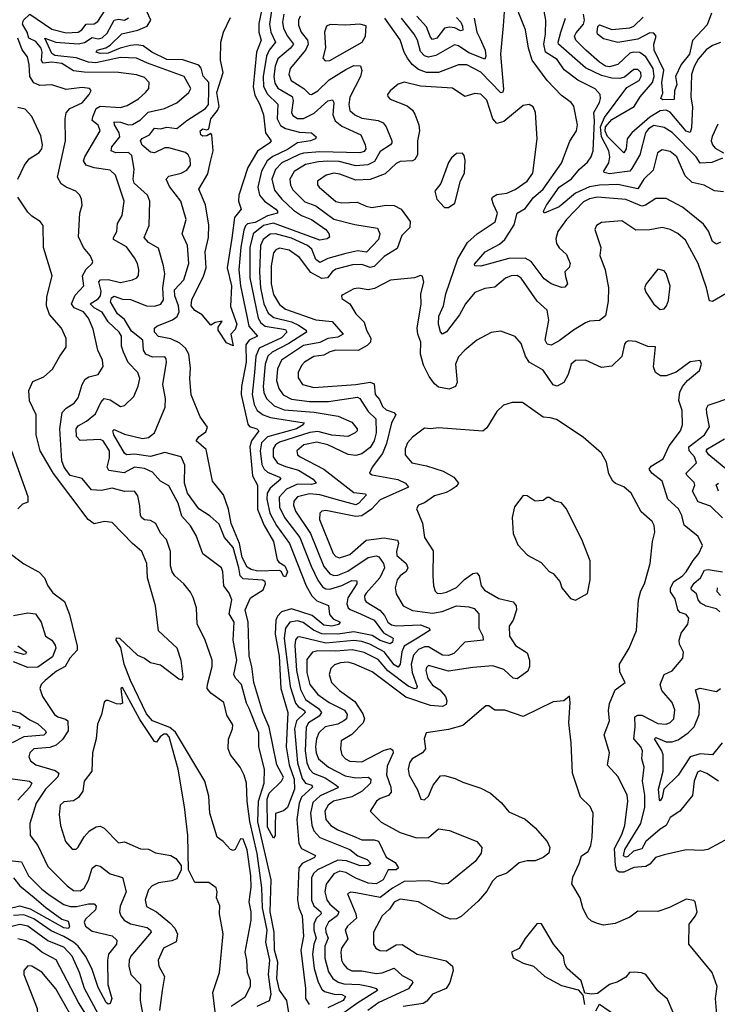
# Model space of a CAD drawing. Extents: x 1552033 to 1694788, y 811965 to 917215.
# Tile 522 of 632: x 1656295 to 1659760, y 890196 to 895087. Entities that reach past the tile are written whole.
import ezdxf

# ---------------------------------------------------------------- set-up
doc = ezdxf.new("R2010")
doc.units = 0

msp = doc.modelspace()

# ---------------------------------------------------------------- linework, layer by layer
at = {"layer": '0CON20XD'}
for points in [[(1656615.5, 894825.5), (1656562.3, 894832.3), (1656505, 894868.8), (1656455, 894875.4), (1656410.4, 894870.4), (1656403.5, 894885), (1656407.2, 894925), (1656402, 894945), (1656375, 894978.5), (1656341.2, 894995), (1656331.9, 895025), (1656309.1, 895065), (1656314.5, 895085), (1656345, 895113.4), (1656455, 895040), (1656525, 895020.8), (1656585, 895025.6), (1656603, 895037), (1656625, 895064), (1656665, 895066.6), (1656682.4, 895077.6), (1656752.8, 895187.2)], [(1657508.4, 895195), (1657482.7, 895067.3), (1657481.9, 895025), (1657493.8, 894985), (1657470.4, 894925), (1657453.9, 894753.9), (1657462.5, 894712.5), (1657488.4, 894665), (1657506, 894615), (1657515.8, 894525), (1657543.3, 894485), (1657536.9, 894475), (1657476.1, 894433.9), (1657428.2, 894351.8), (1657382.7, 894215), (1657381.2, 894185), (1657394.4, 894145), (1657361.9, 894105), (1657348.5, 894001.5), (1657325.2, 893855), (1657347.1, 893765), (1657342.7, 893662.7), (1657373.6, 893575), (1657365, 893548.5), (1657342.9, 893525), (1657355, 893467.5), (1657322.2, 893482.2), (1657280, 893545), (1657280.5, 893559.5), (1657300, 893590), (1657265, 893582.5), (1657245, 893570), (1657201.2, 893621.2), (1657165, 893642), (1657146, 893665), (1657149.2, 893695), (1657207.4, 893812.6), (1657221.8, 893855), (1657216.7, 893933.3), (1657232, 894005), (1657234.1, 894065.9), (1657217.7, 894167.7), (1657185.3, 894245), (1657228.7, 894321.3), (1657241.7, 894375), (1657255.2, 894435), (1657249.5, 894515), (1657245, 894521.4), (1657225, 894510), (1657205, 894508.9), (1657194.7, 894515), (1657191.1, 894535), (1657204.9, 894545.1), (1657225, 894540.3), (1657234.8, 894545.2), (1657244.6, 894595), (1657277.1, 894635), (1657285.7, 894655), (1657274, 894725), (1657304.8, 894825), (1657291.6, 894885), (1657294.3, 894975), (1657307, 895025), (1657342.2, 895097.8)], [(1659775, 893981.1), (1659755, 893972.5), (1659735, 893984.4), (1659716.1, 894036.1), (1659690.4, 894070.4), (1659586.7, 894155), (1659505, 894198.8), (1659455, 894198.8), (1659402.5, 894165), (1659385, 894160.5), (1659305, 894193), (1659165, 894204.8), (1659125, 894196.7), (1659095, 894182), (1659010.8, 894095), (1658967.1, 894035), (1658958.1, 893998.1), (1658961.2, 893975), (1658975, 893952.9), (1659011.3, 893921.3), (1659028.5, 893875), (1659023.9, 893856.1), (1659003.1, 893835), (1659005, 893812), (1659015.5, 893775), (1659002.2, 893757.8), (1658985, 893756.6), (1658934.6, 893775), (1658899, 893799), (1658835.1, 893885.1), (1658805, 893901.5), (1658725, 893901), (1658585, 893861.9), (1658554.6, 893864.6), (1658553, 893873), (1658606.5, 893933.5), (1658677.5, 893972.5), (1658704.8, 893995.2), (1658751.4, 894068.6), (1658765, 894125.6), (1658805, 894148.8), (1658846.8, 894203.2), (1658894.2, 894245.8), (1658985.2, 894374.8), (1659026.6, 894483.4), (1659060.9, 894535), (1659064.5, 894565), (1659047.5, 894657.5), (1659033.5, 894675), (1658985, 894709.6), (1658913.9, 894785), (1658840.8, 894885), (1658821.9, 894945), (1658806.7, 895036.7), (1658747.6, 895187.6)], [(1657545, 895131.9), (1657535.4, 895065), (1657541.9, 895025), (1657565.2, 894975), (1657533.9, 894936.1), (1657521.3, 894905), (1657504.9, 894805.1), (1657506.6, 894755), (1657525, 894716.6), (1657576.7, 894666.7), (1657574.5, 894595), (1657591, 894561), (1657615.8, 894545.8), (1657685, 894527.7), (1657745, 894524.4), (1657768, 894505), (1657763.8, 894495), (1657738.8, 894485), (1657675, 894475.2), (1657625, 894441.4), (1657552.5, 894407.6), (1657523.6, 894385), (1657495.1, 894334.9), (1657477.2, 894255), (1657485.8, 894215), (1657511.6, 894185), (1657567, 894145), (1657575.3, 894135), (1657574.6, 894125.4), (1657525, 894113.1), (1657465, 894079.2), (1657427, 894073), (1657416.6, 894063.4), (1657408.4, 894041.6), (1657392.9, 893957.1), (1657383.6, 893845), (1657391.5, 893765), (1657423.7, 893615), (1657433.2, 893565), (1657476.7, 893515), (1657435, 893494.8), (1657418.7, 893471.3), (1657420.2, 893385), (1657397.2, 893265), (1657395.7, 893225), (1657427.6, 893077.6), (1657436.8, 893066.8), (1657471.9, 893055), (1657483.2, 893045), (1657447, 892995), (1657438.5, 892965), (1657451.7, 892821.7), (1657476.6, 892775), (1657476.3, 892655), (1657507.6, 892577.6), (1657555.3, 892495), (1657573.4, 892403.4), (1657581.9, 892391.9), (1657611.1, 892375), (1657625.3, 892345), (1657615, 892319.4), (1657605, 892322.5), (1657595.6, 892345), (1657585, 892350.4), (1657477.4, 892347.4), (1657445.3, 892355.3), (1657425, 892368.2), (1657399.3, 892415), (1657385.9, 892485.9), (1657345.2, 892585), (1657331.6, 892655), (1657307.6, 892727.6), (1657253.1, 892795), (1657221.9, 892951.9), (1657172.2, 892995), (1657184.4, 893015), (1657220.2, 893039.8), (1657227.3, 893062.7), (1657190.5, 893115), (1657146.4, 893223.6), (1657140, 893305), (1657143.7, 893356.3), (1657135.3, 893425), (1657117.8, 893455), (1657090.5, 893480.5), (1657045, 893501.3), (1656985, 893513.9), (1656964.6, 893535), (1656964.4, 893555), (1656975.7, 893565), (1657054.1, 893595.9), (1657077.2, 893612.8), (1657086.9, 893635), (1657083.3, 893665), (1657064.7, 893715), (1657064.4, 893745), (1657109.8, 893795), (1657135.8, 893875), (1657128.9, 893965), (1657102.4, 894022.4), (1657122.3, 894095), (1657095, 894186.2), (1657038.4, 894258.4), (1657021.8, 894295), (1657035, 894310), (1657096.2, 894323.8), (1657125, 894338.9), (1657142.5, 894365), (1657141.5, 894395), (1657132.2, 894415), (1657117.8, 894427.8), (1657035, 894450.4), (1657015, 894450.2), (1656965, 894425.3), (1656945, 894429.2), (1656904, 894464), (1656895.6, 894485), (1656903.7, 894496.3), (1656939.5, 894515), (1656965, 894548.8), (1656995, 894544.2), (1657025, 894553), (1657075, 894546), (1657124.3, 894585.7), (1657218.2, 894645), (1657232.8, 894665), (1657234, 894735), (1657234.2, 894775), (1657205.8, 894805.8), (1657196.8, 894846.8), (1657185, 894861.7), (1657105, 894887.8), (1657025, 894889.8), (1656950.5, 894925), (1656907.7, 894957.7), (1656875, 894962.4), (1656845, 894958.7), (1656794.3, 894945.7), (1656735, 894920.8), (1656695, 894918.9), (1656675.5, 894925), (1656680, 894935), (1656723, 894947), (1656745, 894959.8), (1656802.8, 895017.2), (1656882.1, 895035), (1656928.7, 895055), (1656945.9, 895085), (1656918.6, 895145)], [(1659791.1, 894231.1), (1659745, 894237.3), (1659695, 894264.6), (1659635, 894278.8), (1659600.5, 894310.5), (1659558.4, 894405), (1659525, 894432.2), (1659485, 894440.8), (1659462.3, 894425), (1659440.6, 894339.4), (1659395.3, 894295), (1659365, 894247.4), (1659265, 894267.4), (1659174.7, 894265.3), (1659125, 894257.4), (1659055.2, 894225), (1658975, 894157), (1658900, 894125), (1658896.9, 894135), (1658910.8, 894165), (1658975, 894254.2), (1659035, 894297), (1659075.4, 894344.6), (1659115, 894379.2), (1659133.5, 894405), (1659143.2, 894435), (1659149.9, 894585), (1659145.6, 894625), (1659174.8, 894675), (1659180, 894695), (1659177.1, 894715), (1659152.6, 894742.6), (1659066.1, 894786.1), (1658998.3, 894838.3), (1658965, 894888.8), (1658906.9, 894925), (1658898.5, 894965), (1658907, 895015), (1658907.9, 895085), (1658894.7, 895155)], [(1657606.7, 895115), (1657600.3, 895075), (1657605, 895042.5), (1657625.6, 895005), (1657655.2, 894965), (1657640.7, 894945), (1657577, 894893), (1657563.5, 894856.5), (1657556.8, 894805), (1657562.3, 894772.3), (1657577, 894747), (1657648.7, 894705), (1657653, 894685), (1657644.8, 894625), (1657651, 894611), (1657675, 894595.7), (1657705, 894596), (1657757.5, 894622.5), (1657825, 894683.3), (1657848.1, 894688.1), (1657855.3, 894675), (1657850.8, 894615), (1657861, 894585), (1657895, 894557.1), (1657989.5, 894515), (1658010.8, 894465), (1658013.3, 894445), (1658005, 894431.6), (1657985, 894424.8), (1657785, 894430.6), (1657705, 894423.8), (1657683.3, 894416.7), (1657596.3, 894375), (1657565, 894342.1), (1657546.7, 894295), (1657560.1, 894240.1), (1657597.2, 894195), (1657655, 894140), (1657695, 894114.5), (1657745, 894093.6), (1657815.1, 894045.1), (1657829.6, 894025), (1657832.9, 894007.1), (1657821.5, 893998.5), (1657785, 893992.4), (1657555, 894076.9), (1657505, 894064.6), (1657455, 894022.5), (1657438.7, 893955), (1657437.7, 893805), (1657479, 893605), (1657491.8, 893581.8), (1657514, 893565), (1657615, 893547.7), (1657622.5, 893535), (1657595, 893506), (1657485, 893454.8), (1657467.4, 893415), (1657461, 893335), (1657449.3, 893225), (1657458.8, 893175), (1657475.1, 893145.1), (1657503.8, 893123.8), (1657540.9, 893110.9), (1657708.1, 893085), (1657702.7, 893075), (1657669.1, 893055), (1657525, 893014.6), (1657495.8, 892985), (1657489.2, 892945), (1657498.3, 892878.3), (1657508.8, 892855), (1657525, 892839.6), (1657584.5, 892815), (1657592.7, 892805), (1657539.3, 892760.7), (1657524.2, 892735), (1657522.2, 892705), (1657536.6, 892635), (1657569.8, 892575), (1657634.5, 892485), (1657718.5, 892275), (1657745.6, 892225.6), (1657770.3, 892199.7), (1657828, 892178), (1657833.2, 892133.2), (1657851.3, 892111.3), (1657886.9, 892095), (1657877.5, 892082.5), (1657845, 892074.6), (1657805, 892078.7), (1657747.1, 892127.1), (1657645, 892160.1), (1657594.9, 892145.1), (1657575.1, 892124.9), (1657566.3, 892103.7), (1657563.9, 892035), (1657584.1, 891925), (1657591.9, 891765), (1657626.6, 891645), (1657618.7, 891475), (1657633.8, 891385), (1657657.3, 891315), (1657659.6, 891265), (1657625, 891174.4), (1657605, 891157.5), (1657565, 891143.3), (1657563, 891083), (1657564, 891035), (1657555, 891021.4), (1657525, 891076.9), (1657523.3, 891215), (1657534.6, 891245), (1657595.3, 891305), (1657605.2, 891325), (1657571.4, 891385), (1657533.2, 891573.2), (1657503.1, 891645), (1657457.1, 891795), (1657448.5, 891875), (1657434.4, 891925.6), (1657430, 892095), (1657414.3, 892155), (1657441.6, 892215), (1657504.1, 892255), (1657515.6, 892285.6), (1657513.4, 892295), (1657502.6, 892302.6), (1657405, 892309), (1657390.6, 892325), (1657383.9, 892365), (1657354.9, 892465), (1657312.9, 892515), (1657285, 892581.1), (1657241.4, 892621.4), (1657185, 892658), (1657129.1, 892735), (1657112.7, 892785), (1657114.8, 892874.8), (1657096.4, 892915), (1657015, 892937.6), (1656945, 892916.9), (1656865, 892928.3), (1656825, 892925.3), (1656815, 892933.5), (1656762.1, 893025), (1656756.9, 893045), (1656765, 893050.9), (1656815, 893027.5), (1656905, 893007.3), (1656935, 893011.8), (1656964.5, 893035), (1657018, 893162), (1657019.7, 893205), (1657006, 893275), (1657024.6, 893385), (1657023, 893403), (1657015, 893412.2), (1656955, 893410.8), (1656921.5, 893425), (1656910, 893445), (1656905.8, 893495), (1656850.2, 893540.2), (1656815, 893597), (1656780, 893625), (1656745.5, 893685), (1656751.7, 893705), (1656765, 893713.7), (1656805, 893699.3), (1656845, 893696.3), (1656925, 893665.2), (1656965, 893663.1), (1656996.6, 893673.4), (1657010, 893695), (1657006.4, 893755), (1657015.4, 893825), (1657010, 893865), (1656985, 893952.2), (1656935, 893980.4), (1656913.8, 894005), (1656937.3, 894065), (1656942.1, 894185), (1656930.3, 894215), (1656862.8, 894275), (1656858.8, 894295), (1656864.1, 894345), (1656852.4, 894412.4), (1656835, 894427.5), (1656772.5, 894425), (1656748.8, 894435), (1656752.8, 894455), (1656791.6, 894505), (1656789.2, 894525), (1656765.8, 894565), (1656765, 894578.9), (1656795, 894578.1), (1656835, 894564.5), (1656855, 894566), (1656895, 894590), (1656933.1, 894626.9), (1657013.7, 894646.3), (1657075, 894673.1), (1657135.5, 894725), (1657145.3, 894745), (1657111.1, 894805), (1656930.1, 894870.1), (1656875, 894895.8), (1656795, 894899.2), (1656672.5, 894872.5), (1656636.5, 894876.5), (1656575, 894897.5), (1656468.7, 894908.7), (1656455, 894918.2), (1656419.2, 894995), (1656475, 894974.3), (1656585, 894967.5), (1656617.2, 894972.8), (1656655, 894998.4), (1656685, 894991), (1656705, 894996.7), (1656730.2, 895019.8), (1656765, 895084), (1656785, 895090), (1656815.2, 895084.8), (1656835, 895096.4)], [(1657687.4, 895105), (1657679.2, 895085), (1657679.7, 895060.3), (1657692.8, 895025), (1657724, 894985), (1657728.4, 894965), (1657714.1, 894935), (1657638.3, 894845), (1657631, 894815), (1657642.6, 894785), (1657705.4, 894745.4), (1657735, 894716.7), (1657745, 894714.7), (1657775, 894733.7), (1657831.5, 894788.5), (1657915, 894840), (1657955, 894859.3), (1657987.2, 894857.3), (1657994.7, 894835), (1657986.9, 894805), (1657935, 894702), (1657929.3, 894665), (1657935, 894635.6), (1657958.9, 894615), (1657995, 894597.1), (1658075, 894586.5), (1658100.9, 894575), (1658115.3, 894555), (1658142.5, 894485), (1658143.8, 894475), (1658136.5, 894465), (1658085, 894431.9), (1658057.1, 894382.9), (1658024.2, 894365.8), (1657965, 894360.3), (1657882.4, 894382.4), (1657825, 894383.4), (1657778.8, 894381.2), (1657715, 894366.8), (1657657.5, 894332.5), (1657636.1, 894295), (1657640.2, 894265), (1657651.1, 894241.1), (1657711.9, 894181.9), (1657765, 894162.6), (1657855, 894095.2), (1657959.3, 894069.3), (1658071.9, 894051.9), (1658083.7, 894023.6), (1658076.5, 893995), (1658017.5, 893932.5), (1657975, 893938.3), (1657915, 893926.3), (1657825, 893900.4), (1657785, 893881.6), (1657766.4, 893896.4), (1657746.6, 893946.6), (1657725.1, 893965.1), (1657645, 894001.2), (1657565, 894023.4), (1657538.2, 894021.8), (1657504.5, 893995.5), (1657490.4, 893965), (1657486.5, 893833.5), (1657490.2, 893755), (1657507.5, 893675), (1657528.4, 893628.4), (1657557.2, 893607.2), (1657645, 893585.3), (1657680.1, 893570.1), (1657717.1, 893545), (1657719.3, 893535), (1657632.3, 893477.7), (1657548.6, 893435), (1657527.7, 893415), (1657514.1, 893375), (1657504, 893265), (1657507.3, 893235), (1657520.9, 893205), (1657559.5, 893169.5), (1657608.8, 893148.8), (1657757, 893137), (1657877.4, 893117.4), (1657945, 893087.3), (1657970.8, 893055), (1657970.5, 893045), (1657960.5, 893035), (1657925, 893017.1), (1657845, 893023.8), (1657775, 893041), (1657735.8, 893035.8), (1657585, 892988.3), (1657566.2, 892975), (1657553.3, 892955), (1657554, 892915), (1657574.9, 892884.9), (1657615, 892866.8), (1657679.6, 892849.6), (1657752.5, 892805), (1657768.2, 892785), (1657745, 892777.6), (1657675, 892780.3), (1657619.8, 892755), (1657584.1, 892715), (1657584.5, 892665), (1657610.3, 892615), (1657685.5, 892515), (1657742.1, 892372), (1657775, 892302.8), (1657799.1, 892269.1), (1657815, 892259.2), (1657835, 892258.8), (1657895, 892277.1), (1657945, 892300.9), (1657969.6, 892299.6), (1657969, 892285), (1657924.8, 892215), (1657919.2, 892185), (1657926.1, 892166.1), (1657936.8, 892156.8), (1657988.2, 892135), (1658054.8, 892105), (1658101.4, 892041.4), (1658150.4, 892015), (1658146.2, 891995), (1658135, 891986.9), (1658085, 892003.6), (1658045, 892028.6), (1657955, 892047.2), (1657875, 892035.3), (1657795, 892035.9), (1657753.9, 892053.9), (1657702.8, 892092.8), (1657675, 892101.6), (1657636.7, 892095), (1657614.9, 892065.1), (1657608.9, 892015), (1657638.2, 891775), (1657665, 891692.6), (1657678.8, 891675), (1657709.8, 891655), (1657713, 891645), (1657670.5, 891605), (1657659, 891565), (1657674.9, 891395.1), (1657698, 891318), (1657715, 891294.8), (1657745.6, 891285), (1657749.6, 891275), (1657695, 891225.2), (1657683.7, 891195), (1657671.4, 891115), (1657680.7, 890995), (1657695, 890969.7), (1657763.6, 890935), (1657758.5, 890925), (1657698.4, 890895), (1657682.1, 890875), (1657675.5, 890715), (1657680.7, 890675), (1657697.1, 890635), (1657703.9, 890535), (1657691.9, 890465), (1657715.2, 890275), (1657714.8, 890225.2), (1657732.2, 890195)], [(1658700.6, 895125), (1658695.6, 895055.6), (1658682.4, 894915), (1658698, 894742), (1658695, 894726), (1658685, 894723.6), (1658585, 894826.4), (1658515, 894863.2), (1658475, 894862.4), (1658375, 894825.2), (1658315, 894825.2), (1658275, 894839.3), (1658244.3, 894864.3), (1658220.2, 894895), (1658203.8, 894925), (1658185, 894986.4), (1658108.7, 895095)], [(1658551.3, 895095), (1658565.9, 895025), (1658582, 894992), (1658605.9, 894935), (1658610.2, 894905), (1658605, 894890.4), (1658525, 894922.3), (1658475, 894956.5), (1658455, 894962.6), (1658361.2, 894908.8), (1658325, 894900.6), (1658305, 894906.9), (1658285, 894929.5), (1658270.2, 894985), (1658254.8, 895015), (1658191.9, 895095)], [(1658465, 895097.9), (1658485.2, 895075), (1658494.3, 895055), (1658495, 895034.4), (1658485, 895031.9), (1658456.6, 895046.6), (1658429.9, 895050.1), (1658405.1, 895044.9), (1658366.9, 894995), (1658345, 894988.5), (1658335, 894999.7), (1658315, 895050.9), (1658268, 895105)], [(1659298.9, 894331.1), (1659225, 894321.3), (1659197.6, 894327.6), (1659195.4, 894335), (1659221.2, 894375), (1659225.8, 894405), (1659220.2, 894435), (1659184.2, 894504.2), (1659179.4, 894555), (1659199.5, 894600.5), (1659310.6, 894749.4), (1659371.8, 894785), (1659381.9, 894805), (1659379.7, 894825), (1659365, 894839.7), (1659345, 894840), (1659299.5, 894800.5), (1659275.9, 894794.1), (1659235, 894796.2), (1659185, 894810.1), (1659105, 894847.5), (1658971.1, 894965), (1658968.8, 894975), (1658981.7, 895025), (1659005.8, 895095)], [(1659775, 894972.7), (1659735, 894958.6), (1659705, 894937.2), (1659665, 894891.2), (1659643.9, 894855), (1659631.1, 894815), (1659628.5, 894701.5), (1659635.8, 894654.2), (1659631, 894549), (1659625, 894526.9), (1659605, 894533.3), (1659525, 894626.8), (1659505, 894636.9), (1659475, 894633.9), (1659425, 894602.7), (1659335.2, 894525), (1659312, 894495), (1659306.3, 894445), (1659295, 894425.5), (1659215, 894506.7), (1659202.7, 894532.7), (1659204.2, 894555), (1659235, 894590.9), (1659346.6, 894655), (1659377.1, 894702.9), (1659437, 894775), (1659446.7, 894805), (1659440.9, 894845), (1659405, 894902.1), (1659375, 894923.2), (1659345.8, 894925.8), (1659325, 894919.8), (1659265.3, 894864.7), (1659225, 894853.1), (1659205, 894856.7), (1659174.1, 894875), (1659106.2, 894936.2), (1659057.4, 894985), (1659050, 895005), (1659057.9, 895022.1), (1659095.6, 895065), (1659099.4, 895085), (1659094.8, 895115)], [(1659730.2, 895119.8), (1659708.5, 895061.5), (1659635.8, 894984.2), (1659622.1, 894915), (1659580.2, 894865), (1659552.7, 894805), (1659558.8, 894765), (1659546.8, 894733.2), (1659545, 894690.9), (1659489.1, 894689.1), (1659478.9, 894695), (1659488.8, 894721.2), (1659483.4, 894775), (1659493.7, 894836.3), (1659446.7, 894935), (1659443.8, 894965), (1659455.2, 895004.8), (1659445, 895020.3), (1659425, 895021), (1659365, 894989.3), (1659265, 894973.3), (1659195, 894990.9), (1659165, 895014.5), (1659162.2, 895025), (1659166.4, 895053.6), (1659175, 895061.3), (1659235, 895038.8), (1659325, 895046.7), (1659345, 895053.8), (1659391.1, 895098.9)], [(1657812.4, 894882.4), (1657835, 894884.5), (1657995.8, 894974.3), (1658012.5, 895005), (1658015, 895056), (1657985, 895064.3), (1657915, 895059.2), (1657837.3, 895062.7), (1657818, 895055), (1657808.8, 895025), (1657813.5, 894946.5), (1657800, 894895), (1657812.4, 894882.4)], [(1657475, 890186.9), (1657535.4, 890215), (1657544, 890246), (1657530.7, 890345), (1657536.9, 890415), (1657518, 890505), (1657524.3, 890565), (1657501, 890675), (1657497.6, 890775), (1657473.9, 890945), (1657438, 891105), (1657424.9, 891204.9), (1657421.5, 891295), (1657409.2, 891335), (1657390.4, 891375), (1657341.2, 891435), (1657330.4, 891465), (1657332.6, 891512.6), (1657352.1, 891565), (1657352.7, 891585), (1657323.3, 891633.3), (1657309.1, 891695), (1657245, 891742.3), (1657226.8, 891765), (1657227.1, 891785), (1657251.1, 891875), (1657250.4, 891905), (1657215, 892010), (1657176.8, 892085), (1657173.9, 892165), (1657157, 892217), (1657144.1, 892244.1), (1657109.5, 892285), (1657064.7, 892324.7), (1657052, 892345), (1657043.9, 892375), (1657044.6, 892445), (1657024.5, 892505), (1656995, 892537.1), (1656971.4, 892585), (1656945, 892600), (1656915, 892603.3), (1656902, 892612), (1656894.2, 892625), (1656892, 892672), (1656882.4, 892722.4), (1656864.6, 892744.6), (1656815, 892743.3), (1656755, 892759.6), (1656701.2, 892748.8), (1656652.4, 892752.4), (1656605, 892808.1), (1656545, 892822.7), (1656515.9, 892865), (1656503.6, 892895), (1656493.9, 893055), (1656506.7, 893135), (1656525, 893157.5), (1656565, 893181.9), (1656585, 893208.6), (1656604.7, 893275), (1656619.5, 893300.5), (1656637.7, 893312.3), (1656684.7, 893325.3), (1656709.5, 893365), (1656706.2, 893395), (1656682.8, 893445), (1656659.4, 893549.4), (1656636.9, 893605), (1656612.2, 893635), (1656566.3, 893656.3), (1656551.7, 893675), (1656570.8, 893719.2), (1656614.1, 893765), (1656606.2, 893815), (1656625, 893848.2), (1656655.7, 893875), (1656658.6, 893885), (1656645.5, 893915), (1656612.7, 893955), (1656587.6, 894007.6), (1656594.5, 894125), (1656605.6, 894165), (1656601.9, 894195), (1656594.2, 894215), (1656574.6, 894234.6), (1656525, 894254.6), (1656501.4, 894271.4), (1656483.2, 894305), (1656522.7, 894485), (1656520.5, 894595), (1656525.4, 894624.6), (1656543.8, 894645), (1656605, 894673.8), (1656640.4, 894715), (1656650, 894735), (1656641.2, 894745), (1656605, 894750), (1656525, 894739.3), (1656455, 894763.6), (1656395, 894760.6), (1656365, 894772.9), (1656345.6, 894805), (1656342.8, 894865), (1656333.1, 894903.1), (1656307.2, 894937.3), (1656285.3, 894995)], [(1657634.3, 890135), (1657621.6, 890215), (1657585, 890266.9), (1657572.3, 890325), (1657577.7, 890405), (1657560.8, 890465), (1657559.4, 890555), (1657539.6, 890655), (1657544.5, 890815), (1657477.6, 891102.4), (1657481.4, 891205), (1657509.6, 891295), (1657510.6, 891365), (1657482.6, 891475), (1657482.4, 891545), (1657435, 891665.3), (1657422.1, 891692.1), (1657396.6, 891785), (1657366.9, 891816.9), (1657359, 891835), (1657374, 891905), (1657355.6, 892005), (1657360.3, 892095), (1657335.9, 892135), (1657348.9, 892205), (1657335, 892238), (1657309.4, 892275), (1657303.6, 892345), (1657296.5, 892365), (1657205, 892434), (1657172.2, 892525), (1657142.7, 892572.7), (1657100.6, 892620.6), (1657081.5, 892685), (1657035, 892770.9), (1656994.3, 892794.3), (1656955, 892840), (1656915, 892857.5), (1656865, 892863.9), (1656814.1, 892835.9), (1656737.5, 892847.5), (1656728.9, 892865), (1656740.2, 892909.8), (1656741.2, 892945), (1656709.6, 892995), (1656695, 893001.2), (1656595, 892996.1), (1656577.2, 893017.2), (1656574.8, 893055.2), (1656585, 893069.1), (1656626.8, 893093.2), (1656670.8, 893129.2), (1656697.3, 893185), (1656715, 893204.5), (1656745, 893199.4), (1656795, 893165.5), (1656815, 893170), (1656861.5, 893215), (1656883.9, 893266.1), (1656891.2, 893305), (1656880.9, 893335), (1656833.8, 893383.8), (1656810.6, 893435), (1656801.3, 893465), (1656800.7, 893515), (1656789.7, 893535), (1656735, 893586.4), (1656704.9, 893634.9), (1656664.3, 893655), (1656645.4, 893675), (1656685, 893700.8), (1656695.8, 893715), (1656698.9, 893738.9), (1656688.4, 893785), (1656696.1, 893793.9), (1656735, 893796.5), (1656795, 893781.9), (1656855.3, 893794.8), (1656876.7, 893805), (1656885, 893816.7), (1656886.8, 893845), (1656880.4, 893875), (1656865, 893904.5), (1656825, 893958.2), (1656761.1, 893995), (1656760.9, 894005), (1656778, 894035), (1656781.5, 894075), (1656804.5, 894115), (1656813.3, 894185), (1656771.2, 894315), (1656745, 894338.8), (1656665, 894351.7), (1656625.8, 894365), (1656612.3, 894385), (1656617.7, 894405), (1656695.3, 894534.7), (1656685, 894562.7), (1656655.6, 894585.6), (1656657.5, 894605), (1656675, 894646.2), (1656695, 894657.3), (1656795, 894650.8), (1656829, 894661), (1656885.6, 894694.4), (1656920.5, 894725), (1656935.8, 894745.8), (1656937.8, 894775), (1656915, 894799.6), (1656875, 894812.8), (1656785, 894824.8), (1656615.5, 894825.5)], [(1659804, 893726), (1659735, 893687.1), (1659720.7, 893690.7), (1659705.5, 893755), (1659664.1, 893875), (1659601.3, 893991.3), (1659563.1, 894025), (1659525, 894045.3), (1659485, 894055.4), (1659425, 894043.2), (1659355, 894041.2), (1659285, 894088), (1659185, 894078.9), (1659160, 894065), (1659151.4, 894045), (1659181.4, 893955), (1659175.7, 893915), (1659203.3, 893845), (1659219.3, 893755), (1659218, 893688), (1659204.6, 893615.4), (1659175, 893592.2), (1659125, 893589.6), (1659105, 893581.8), (1659045, 893544.8), (1658975, 893490.9), (1658935, 893470), (1658915, 893475.7), (1658904.6, 893495), (1658922.6, 893595), (1658914.7, 893644.7), (1658865, 893688.2), (1658785, 893803.5), (1658765, 893816.8), (1658735, 893813.9), (1658706.9, 893803.1), (1658655, 893757.5), (1658605, 893751.8), (1658555, 893732.2), (1658508.7, 893675), (1658479.3, 893620.7), (1658415, 893536.7), (1658395, 893525.6), (1658385, 893536), (1658374.8, 893575), (1658375.8, 893615), (1658399.8, 893665), (1658411.3, 893725), (1658471.2, 893898.8), (1658519.6, 893980.4), (1658567.3, 894022.7), (1658656.6, 894083.4), (1658667.6, 894125), (1658648.8, 894168.8), (1658639.3, 894195), (1658643.9, 894206.1), (1658665, 894217.7), (1658715, 894225.8), (1658755, 894243.3), (1658815.5, 894284.5), (1658843.4, 894325), (1658865.4, 894495), (1658857.1, 894625), (1658844.5, 894654.5), (1658825, 894665.8), (1658795, 894660), (1658699, 894581), (1658665, 894571.3), (1658644.5, 894594.5), (1658615, 894687.8), (1658585, 894717.1), (1658555, 894720.4), (1658505, 894704.5), (1658445, 894746.8), (1658285, 894756.5), (1658205, 894776.2), (1658175, 894766.2), (1658135, 894733.8), (1658122, 894715), (1658124, 894705), (1658135, 894692), (1658218.9, 894658.9), (1658245, 894637.5), (1658257.9, 894617.9), (1658277.5, 894565), (1658280.9, 894535), (1658270, 894485), (1658270.5, 894415), (1658257.6, 894392.4), (1658245, 894386.3), (1658185, 894382.7), (1658165, 894372.3), (1658109.6, 894320.4), (1658035, 894293), (1657965, 894289.4), (1657885, 894320), (1657855, 894324.4), (1657816.7, 894315), (1657774.3, 894285), (1657774.1, 894265.9), (1657783.1, 894255), (1657865, 894184.1), (1657895, 894177.6), (1657970.8, 894180.8), (1658015, 894160), (1658044, 894154), (1658115, 894166.2), (1658155, 894163.5), (1658189.7, 894145), (1658233.8, 894085), (1658232.9, 894055), (1658193.1, 894015), (1658169.3, 893950.7), (1658105, 893910.6), (1658055, 893861), (1658035, 893855.6), (1657995, 893871.5), (1657948.4, 893868.4)], [(1656285.5, 894294.5), (1656319.2, 894365), (1656342.5, 894395), (1656392.1, 894427.9), (1656405.2, 894444.8), (1656408.1, 894465), (1656400.1, 894510.1), (1656356.1, 894606.1), (1656322.4, 894642.4), (1656285, 894651.2)], [(1659785, 894398.9), (1659732.9, 894377.1), (1659675, 894374.1), (1659654.8, 894405), (1659535, 894525.7), (1659495, 894550.9), (1659445, 894561.1), (1659417.4, 894545), (1659403, 894525), (1659375, 894415.6), (1659335, 894348.2), (1659324.8, 894335.2), (1659298.9, 894331.1)], [(1659762.8, 894567.2), (1659733.7, 894506.4), (1659729.2, 894485), (1659735, 894465.8), (1659749.4, 894449.4), (1659790, 894425)], [(1658405, 894154), (1658425, 894154.2), (1658456, 894175), (1658484.2, 894285.8), (1658504.2, 894325), (1658507.9, 894387.9), (1658503, 894413), (1658494.1, 894424.1), (1658465, 894422), (1658439.7, 894400.3), (1658425, 894376.7), (1658386.8, 894273.2), (1658356.2, 894235), (1658366, 894195), (1658405, 894154)], [(1657345, 890187.2), (1657415, 890233.9), (1657442, 890285), (1657440.6, 890315), (1657425.9, 890355), (1657423.8, 890415), (1657415.3, 890455), (1657444.1, 890615), (1657444.4, 890655), (1657434.5, 890705), (1657445, 890777.5), (1657443, 890835), (1657425, 890963.8), (1657405, 891015.8), (1657391.3, 891018.7), (1657365.7, 890965), (1657355, 890960.5), (1657341.4, 890965), (1657305, 891005.8), (1657275, 891026.7), (1657238.5, 891145), (1657235, 891230), (1657214.7, 891305), (1657068.5, 891548.5), (1657041.2, 891571.2), (1656955, 891605.1), (1656925, 891639), (1656844.8, 891805.2), (1656813.6, 891886.4), (1656798.1, 891968.1), (1656774.3, 892005), (1656775, 892016.8), (1656790.9, 892015), (1656880, 891930), (1656915.3, 891915), (1656945, 891893.3), (1656995, 891882), (1657085, 891812.3), (1657101.5, 891808.5), (1657106.2, 891825), (1657096.3, 891903.7), (1657076.4, 891965), (1656985, 892052), (1656969.3, 892175), (1656929.7, 892315), (1656926.7, 892385), (1656902.3, 892445), (1656855, 892485.5), (1656755, 892589.4), (1656715.7, 892594.3), (1656665, 892582.9), (1656635, 892603.8), (1656462.5, 892832.5), (1656396, 892945), (1656377.5, 893025), (1656377.1, 893125), (1656343, 893193), (1656340, 893245), (1656360.5, 893289.5), (1656415, 893313.1), (1656458.3, 893351.7), (1656494.6, 893415.4), (1656525, 893460), (1656526.6, 893503.4), (1656502.2, 893555), (1656443, 893623), (1656428.5, 893665), (1656429.1, 893710.9), (1656455.5, 893815), (1656413.3, 893955), (1656411.4, 894065), (1656397.5, 894085), (1656355, 894111.4), (1656335, 894131.4), (1656285.4, 894205)], [(1657948.4, 893868.4), (1657865, 893847.2), (1657847.1, 893835), (1657822.9, 893805), (1657795, 893800.5), (1657740.6, 893830.6), (1657683.9, 893905), (1657632.5, 893942.5), (1657585, 893951.9), (1657566.5, 893943.5), (1657555, 893928.5), (1657544.2, 893865), (1657543.3, 893775), (1657555, 893721.5), (1657585, 893672.8), (1657615, 893649.6), (1657765, 893596.4), (1657847.2, 893587.2), (1657901.9, 893525), (1657875, 893509.5), (1657825, 893503.6), (1657785, 893484.2), (1657705, 893468), (1657594.7, 893395), (1657575, 893352.5), (1657570.8, 893295), (1657581.2, 893255), (1657604.3, 893224.3), (1657645, 893202.2), (1657735, 893190.9), (1657828.8, 893191.2), (1657972.5, 893212.5), (1657983.8, 893205), (1658025, 893140), (1658063.5, 893103.5), (1658064.8, 893035), (1658054.8, 892995.2), (1658035, 892961.1), (1657995, 892930.8), (1657965, 892923), (1657926.8, 892926.8), (1657825.1, 892975.1), (1657771.3, 892988.6), (1657706.4, 892975), (1657671.1, 892945), (1657675.3, 892925.3), (1657688.2, 892915), (1657805, 892854.8), (1657955, 892737.9), (1658012, 892732), (1658015.3, 892725), (1657979.2, 892685), (1657965, 892677.2), (1657885, 892698.3), (1657785, 892726.5), (1657735, 892731.9), (1657675, 892716.8), (1657657.1, 892695), (1657655.2, 892675), (1657664.1, 892645), (1657739.1, 892535), (1657805, 892371.3), (1657835, 892334.3), (1657855, 892326.7), (1657875, 892327.4), (1657925, 892347.4), (1658025, 892415.7), (1658065, 892423.4), (1658079.4, 892419.4), (1658102.5, 892385), (1658107.4, 892365), (1658084.3, 892315), (1658015, 892239.1), (1658008.2, 892225), (1658009.1, 892205), (1658016.2, 892195), (1658083.6, 892153.6), (1658107.4, 892127.4), (1658122.7, 892095), (1658141.4, 892081.4), (1658165, 892076.5), (1658285, 892080.4), (1658328, 892065), (1658332.9, 892055), (1658270.4, 892015), (1658204.1, 891975), (1658192.2, 891947.8), (1658184.1, 891885), (1658175, 891871.3), (1658155, 891882.8), (1658105, 891946.4), (1658033.8, 891985), (1657995, 891997.7), (1657955, 892003.3), (1657815, 891990.2), (1657685, 892022.3), (1657675, 892019.7), (1657665, 892006.5), (1657661.7, 891978.3), (1657669.1, 891855), (1657689.7, 891759.7), (1657715, 891711.1), (1657779, 891665), (1657793.3, 891645), (1657782.9, 891627.1), (1657729.8, 891595), (1657716.9, 891573.1), (1657712.7, 891455), (1657721.5, 891395), (1657734.9, 891364.9), (1657752.9, 891345), (1657811.6, 891321.6), (1657866.2, 891285), (1657877.5, 891275), (1657875, 891271.4), (1657787.5, 891232.5), (1657751.2, 891198.8), (1657738.7, 891145), (1657745.5, 891085.5), (1657755, 891057.5), (1657784.8, 891024.8), (1657935.1, 890965.1), (1657975, 890933.1), (1658020.5, 890915), (1658038.9, 890895), (1658025, 890885.6), (1657985.9, 890884.1), (1657918.3, 890908.3), (1657875, 890912.1), (1657774, 890865), (1657754, 890846), (1657744.1, 890825), (1657743.7, 890713.7), (1657756.5, 890685), (1657790.8, 890655), (1657791.6, 890645), (1657767.9, 890622.1), (1657755.1, 890594.9), (1657755.7, 890565), (1657766.7, 890525), (1657755.7, 890495), (1657750, 890445), (1657758, 890375), (1657776.5, 890306.5), (1657795, 890272.2), (1657809.6, 890259.6), (1657857.1, 890247.1), (1657895.6, 890245.6), (1657912.3, 890235), (1657901.6, 890215), (1657825, 890179.5)], [(1659765.4, 891305), (1659707.3, 891342.7), (1659675, 891355.5), (1659661.1, 891348.9), (1659645.4, 891304.6), (1659635.9, 891234.1), (1659573.7, 891156.4), (1659525, 891124.5), (1659506, 891084), (1659475, 891066.8), (1659404.2, 891005), (1659385, 890969.4), (1659343.7, 890956.3), (1659315, 890930.7), (1659305, 890927), (1659293.4, 890933.4), (1659299.9, 890965), (1659379, 891095), (1659399, 891175), (1659399.7, 891235), (1659387.9, 891305), (1659396.2, 891375), (1659385.3, 891415), (1659387.8, 891455), (1659379.6, 891475), (1659345.3, 891515), (1659352.3, 891575), (1659349.5, 891625), (1659365, 891633.2), (1659385, 891632.3), (1659465, 891591.2), (1659505, 891587.9), (1659525, 891595.4), (1659543.9, 891615), (1659549.4, 891659.4), (1659534.6, 891695), (1659483.3, 891755), (1659476.1, 891785), (1659496.1, 891833.9), (1659535, 891852.2), (1659588.9, 891915), (1659590.9, 891945), (1659571.5, 891985), (1659569.5, 892005), (1659580.9, 892039.1), (1659612.5, 892085), (1659618.5, 892115), (1659605, 892133.3), (1659575, 892142.7), (1659562.8, 892155), (1659551, 892211), (1659527.9, 892245), (1659527.6, 892265), (1659543.4, 892296.6), (1659585, 892322.2), (1659605, 892344.6), (1659638.9, 892401.1), (1659668.6, 892435), (1659685.6, 892475), (1659665, 892520), (1659595.6, 892575.6), (1659583.5, 892625), (1659567.6, 892657.6), (1659513.5, 892705), (1659486.4, 892795), (1659434.2, 892834.2), (1659420.4, 892855), (1659430.5, 892869.5), (1659490.5, 892905), (1659520.5, 892970.5), (1659577.2, 893045), (1659587.2, 893075), (1659584.6, 893145), (1659568.9, 893195), (1659573.1, 893236.9), (1659586.9, 893265), (1659611.9, 893295), (1659671.4, 893345), (1659680.8, 893375), (1659675, 893393.3), (1659625, 893388.1), (1659555, 893336.9), (1659505, 893318.6), (1659477.7, 893317.7), (1659452.5, 893335), (1659443.1, 893363.1), (1659452.5, 893462.5), (1659415, 893462.9), (1659355, 893488.8), (1659318.4, 893491.6), (1659305, 893485.5), (1659299.2, 893475), (1659285, 893414), (1659235, 893366), (1659185, 893359.2), (1659105, 893395.8), (1659055, 893394.3), (1659034.1, 893375.9), (1659018.2, 893325), (1658996.9, 893285), (1658965, 893266.4), (1658945, 893273.5), (1658895, 893345.3), (1658825.5, 893385.5), (1658807.6, 893415), (1658785, 893478.8), (1658755, 893513.3), (1658685, 893540), (1658636.6, 893533.4), (1658565, 893494.4), (1658505, 893445.6), (1658475, 893412), (1658460, 893375), (1658466.9, 893285), (1658459.4, 893265), (1658428.7, 893251.3), (1658375, 893261.5), (1658355, 893277.9), (1658329, 893315), (1658300.3, 893370.3), (1658285.3, 893425), (1658286.6, 893485), (1658271.9, 893525), (1658269.7, 893555), (1658288.5, 893675), (1658286.4, 893725), (1658302.3, 893782.3), (1658295, 893812.5), (1658285, 893816.2), (1658255, 893804), (1658136.3, 893793.6), (1658057.8, 893752.2), (1658025, 893745.3), (1657977, 893753), (1657955, 893750.6), (1657899.7, 893720.3), (1657893.8, 893715), (1657895, 893702.5), (1657935, 893676), (1657964.4, 893625), (1658005.4, 893585), (1658016.8, 893545), (1658039.1, 893505), (1658036.9, 893485), (1658021.1, 893468.9), (1657975.7, 893444.3), (1657864.8, 893445.2), (1657835, 893437.4), (1657805, 893420.2), (1657755, 893413.3), (1657709.2, 893385), (1657695, 893369.6), (1657678.4, 893335), (1657678.3, 893308.3), (1657699.5, 893275), (1657755, 893259.3), (1657964.5, 893274.5), (1658035, 893286.5), (1658055, 893278.9), (1658060.5, 893225), (1658081.1, 893201.1), (1658097.6, 893165), (1658115, 893148.4), (1658152.9, 893135), (1658163.6, 893125), (1658140.9, 893085), (1658117.4, 892982.6), (1658097.5, 892932.5), (1658045, 892864.3), (1658032.5, 892835), (1658045.4, 892825.4), (1658172.8, 892802.8), (1658211.5, 892785), (1658225.6, 892765), (1658085, 892702.4), (1658041.4, 892655), (1657995, 892621.9), (1657965, 892619.3), (1657815, 892649.7), (1657795, 892645.5), (1657785.6, 892635), (1657784.7, 892605), (1657852.2, 892435), (1657865, 892420.8), (1657883.2, 892413.2), (1657935, 892431.1), (1658015, 892501.5), (1658105, 892513.1), (1658171.7, 892501.8), (1658176, 892486), (1658165.8, 892445), (1658168.8, 892425), (1658213.7, 892385), (1658222.7, 892365), (1658215, 892346.7), (1658184.6, 892325), (1658170, 892305), (1658160.4, 892265), (1658165.3, 892235.3), (1658199.5, 892175), (1658245, 892151.8), (1658345, 892138.5), (1658393.4, 892146.6), (1658465, 892175.8), (1658525, 892171.1), (1658552.7, 892162.7), (1658575.4, 892135), (1658574.7, 892065), (1658595.9, 892024.1), (1658596.2, 892005), (1658505.3, 891994.7), (1658450.8, 891939.1), (1658425, 891928.4), (1658395, 891931.2), (1658325, 891971.9), (1658305, 891972.3), (1658275, 891958.4), (1658250, 891930), (1658239, 891885), (1658243.9, 891845), (1658269.5, 891775), (1658265.5, 891765), (1658256.5, 891763.5), (1658225, 891776.7), (1658123.5, 891853.5), (1658075, 891909), (1658005, 891944.3), (1657947.6, 891957.6), (1657865, 891949.9), (1657775, 891952.8), (1657748.9, 891945), (1657721.7, 891908.3), (1657720.9, 891845), (1657736.7, 891785), (1657775.8, 891735), (1657832.5, 891695), (1657908, 891658), (1657921.5, 891635), (1657917.3, 891615), (1657905, 891604.8), (1657875, 891587.5), (1657811.8, 891575), (1657780, 891545), (1657768.7, 891515), (1657764.5, 891475), (1657767.4, 891445), (1657778.6, 891415), (1657828.4, 891375), (1657911.4, 891331.4), (1657965, 891320.7), (1658025.3, 891325.2), (1658038.7, 891315), (1658037.6, 891295), (1657995.3, 891254.7), (1657945, 891227), (1657853.1, 891205), (1657826.8, 891185), (1657810.5, 891155), (1657815.8, 891115), (1657840.7, 891085), (1657875, 891063.7), (1657963.6, 891026.4)], [(1659475, 893646.7), (1659495, 893651.2), (1659508, 893665), (1659517.9, 893692.1), (1659525.6, 893765), (1659505, 893826.7), (1659495, 893838.8), (1659465, 893847.5), (1659405.5, 893774.5), (1659398.1, 893755), (1659405, 893734), (1659445, 893674), (1659475, 893646.7)], [(1659835, 891031.1), (1659712.5, 890965), (1659685, 890960.6), (1659605, 890964.4), (1659495, 890939.2), (1659452.9, 890925), (1659425, 890892.5), (1659405, 890880.9), (1659345, 890875.3), (1659295, 890851.9), (1659272.4, 890852.4), (1659260.5, 890860.5), (1659253.8, 890885), (1659249.2, 890970.8), (1659285, 891039.2), (1659300, 891085), (1659316, 891206), (1659311.2, 891235), (1659266.5, 891326.5), (1659214.6, 891384.6), (1659223.5, 891445), (1659197.7, 891535), (1659224.6, 891605), (1659218.8, 891655), (1659225, 891690), (1659252.1, 891757.9), (1659301.2, 891795), (1659275.4, 891845.4), (1659274.6, 891885), (1659321.9, 891965), (1659357.6, 892052.4), (1659367.5, 892205), (1659380.3, 892249.7), (1659398.1, 892285), (1659425.6, 892385.6), (1659437.5, 892495), (1659448.5, 892541.5), (1659446.2, 892575), (1659435.6, 892595), (1659381.7, 892641.7), (1659332.5, 892735), (1659295, 892766.7), (1659253.7, 892783.7), (1659240.8, 892795), (1659221.2, 892831.2), (1659208.8, 892888.8), (1659185, 892934), (1659093, 893013), (1658961.2, 893101.2), (1658929.7, 893109.7), (1658895, 893113.3), (1658792.5, 893185), (1658740, 893185), (1658697.5, 893172.5), (1658665, 893140), (1658615, 893060), (1658595, 893043.8), (1658375, 893058.8), (1658335.8, 893054.2), (1658305, 893058), (1658245, 893012.5), (1658221.4, 892985), (1658208.6, 892955), (1658209.2, 892925), (1658242.5, 892885), (1658315, 892871.1), (1658397.5, 892845), (1658451.9, 892815), (1658474.2, 892785), (1658462.6, 892767.4), (1658438.5, 892751.5), (1658412.3, 892737.7), (1658355, 892722.1), (1658305, 892686.5), (1658276.2, 892675), (1658265, 892657.5), (1658295.7, 892585.7), (1658305.6, 892515.6), (1658348.2, 892448.2), (1658347.5, 892325), (1658350, 892275), (1658359.1, 892249.1), (1658368.7, 892238.7), (1658385, 892236.9), (1658415, 892242.7), (1658465, 892266.1), (1658503.9, 892306.1), (1658545, 892335.5), (1658565, 892338.9), (1658577.7, 892325), (1658587.5, 892275), (1658603.4, 892253.4), (1658675, 892211.5), (1658745.3, 892195.3), (1658760.5, 892175), (1658762.1, 892155), (1658745.5, 892105), (1658725.6, 892075), (1658727.7, 892025), (1658757.7, 891977.7), (1658815, 891941.4), (1658827.5, 891905), (1658826.8, 891875), (1658818.2, 891851.8), (1658765, 891812.2), (1658745, 891815.6), (1658699.7, 891859.7), (1658645, 891877.6), (1658545, 891869.8), (1658425, 891850.2), (1658325, 891879.6), (1658315, 891870), (1658311.6, 891855), (1658321.6, 891815), (1658345, 891781.6), (1658381.2, 891758.8), (1658409.2, 891725), (1658415.8, 891704.2), (1658412.3, 891685), (1658394.3, 891675.7), (1658335, 891680.2), (1658212.2, 891722.2), (1658045, 891848.4), (1657955, 891888.1), (1657925, 891896.1), (1657888.2, 891891.8), (1657858.3, 891881.7), (1657840.4, 891865), (1657832.5, 891835), (1657843.9, 891795), (1657883.4, 891755), (1657959.9, 891699.9), (1657999, 891639), (1658007.8, 891615), (1658000.5, 891595), (1657944.3, 891535.7), (1657891.1, 891505), (1657887.5, 891465), (1657895.3, 891435), (1657912.9, 891415), (1657934.4, 891404.4), (1657995, 891400.5), (1658105, 891459), (1658136.9, 891466.9), (1658148.5, 891458.5), (1658149.1, 891445), (1658120.6, 891379.4), (1658116.3, 891336.3), (1658138.8, 891275), (1658139.5, 891250.5), (1658126.8, 891233.2), (1658085, 891219.2), (1658067.1, 891205), (1658036.2, 891155), (1658091, 891101), (1658185, 891049.2), (1658265, 891023.7), (1658325, 891025.3), (1658375, 891067.5), (1658429.2, 891059.2), (1658565.6, 891005), (1658590.6, 890975), (1658587, 890947), (1658557.3, 890905), (1658422.8, 890797.2), (1658395, 890793.4), (1658325, 890809.5), (1658205, 890806.2), (1658146, 890774), (1658085, 890727.6), (1657965, 890750.8)], [(1659785, 892612.9), (1659725, 892670), (1659665, 892692.3), (1659635.9, 892745), (1659647.2, 892775), (1659645, 892788.1), (1659608.2, 892825), (1659605.6, 892835), (1659656.2, 892885), (1659646.1, 892915), (1659620.2, 892945), (1659619, 892965), (1659696, 893025), (1659720.6, 893065), (1659707.6, 893132.4), (1659705.4, 893155), (1659715, 893172.2), (1659836.1, 893213.9)], [(1659839.6, 892825), (1659717.1, 892925), (1659704.4, 892945), (1659710.5, 892955), (1659795, 893005.7)], [(1656254.6, 892945), (1656335, 892718.8), (1656335, 892690), (1656309.5, 892680.5), (1656285, 892658)], [(1659765.7, 892745), (1659754, 892776), (1659765, 892785.6)], [(1659055, 892204), (1659115, 892236.7), (1659128.8, 892305), (1659128.3, 892398.3), (1659086.9, 892505), (1659008.6, 892658.6), (1658985, 892686.7), (1658952.5, 892695), (1658925, 892713.3), (1658915, 892713.3), (1658895, 892698), (1658855, 892696.2), (1658815, 892721.2), (1658795, 892723.3), (1658752.1, 892667.9), (1658740, 892615), (1658746.2, 892535), (1658768.3, 892478.3), (1658817.7, 892427.7), (1658885, 892390), (1658925, 892346.7), (1658945, 892336.7), (1658977, 892297), (1658986.7, 892265), (1659031.2, 892211.2), (1659055, 892204)], [(1656235, 892446), (1656315, 892384.3), (1656392.4, 892342.4), (1656418, 892315), (1656434.4, 892275), (1656459.8, 892239.8), (1656517, 892197), (1656542.8, 892132.8), (1656580.8, 891975), (1656581, 891955), (1656543.9, 891916.1), (1656520.2, 891875), (1656478.6, 891851.4), (1656420.8, 891805), (1656402.2, 891785), (1656394.3, 891765), (1656408.5, 891725), (1656468.5, 891635), (1656483.7, 891623.7), (1656523.3, 891613.3), (1656534.7, 891604.7), (1656536.3, 891555), (1656508.3, 891511.7), (1656475.9, 891484.1), (1656445, 891472.3), (1656365.8, 891465), (1656345.5, 891445), (1656340, 891425), (1656348.9, 891405), (1656375, 891385.4), (1656471.7, 891358.3), (1656489.3, 891345), (1656485, 891325.6), (1656422.4, 891265), (1656377.2, 891195), (1656345.4, 891095), (1656347.5, 891035), (1656385, 890984.4), (1656435, 890881.1), (1656531.1, 890785), (1656562.4, 890762.4), (1656595, 890760), (1656615, 890773.1), (1656636.8, 890813.2), (1656655, 890872.2), (1656675, 890887.7), (1656695, 890882.3), (1656745, 890844.7), (1656806.1, 890826.1), (1656823.6, 890755), (1656794.6, 890684.6), (1656791.2, 890655), (1656796.8, 890635), (1656814.6, 890615), (1656845, 890596.3), (1656928.3, 890578.3), (1656944.4, 890565), (1656947.3, 890555), (1656847.5, 890435), (1656838.8, 890415), (1656837.8, 890385), (1656846.8, 890345), (1656895.4, 890295), (1656892.7, 890215), (1656926.9, 890035)], [(1659772.2, 892145), (1659755, 892161.1), (1659705, 892174.5), (1659678.2, 892188.2), (1659664, 892205), (1659656.1, 892235), (1659632, 892255), (1659629.7, 892265), (1659645, 892288.9), (1659675.8, 892314.2), (1659696.6, 892353.4), (1659715, 892355.9), (1659785, 892344.5)], [(1659775, 892226.8), (1659759.4, 892245), (1659760.4, 892265)], [(1656265, 892126.7), (1656335, 892140.9), (1656374, 892135), (1656401.4, 892095), (1656423.3, 892025), (1656455.2, 892005.2), (1656470.9, 891980.9), (1656474.5, 891965), (1656458.1, 891921.9), (1656385, 891870.4), (1656335, 891868.5), (1656265, 891897)], [(1656286.5, 891976.5), (1656328.9, 891945), (1656324.5, 891935.5), (1656315, 891934.1), (1656267.5, 891947.5)], [(1657267.5, 890145), (1657254, 890255), (1657287.8, 890355), (1657306.2, 890546.2), (1657286.8, 890645), (1657289.2, 890685), (1657272.1, 890725), (1657276.2, 890755), (1657271.5, 890775), (1657235, 890800.6), (1657165, 890802.2), (1657133.5, 890865), (1657130.2, 891035), (1657113.2, 891176.8), (1657082.8, 891365), (1657037, 891525), (1657025, 891538.3), (1657011.2, 891538.8), (1656992.3, 891525), (1656975, 891498), (1656965, 891501.9), (1656891.2, 891611.2), (1656805, 891770), (1656796.7, 891765), (1656805, 891692.5), (1656793.6, 891686.4), (1656775, 891688), (1656734.2, 891705.8), (1656725, 891706), (1656715, 891696.7), (1656701.4, 891635), (1656681.9, 891588.1), (1656675.4, 891515), (1656656.4, 891445), (1656652.7, 891355), (1656615.9, 891305), (1656607.9, 891255), (1656586.8, 891223.2), (1656562.7, 891207.3), (1656515, 891201.5), (1656495.5, 891185), (1656491.5, 891138.5), (1656497.5, 891085), (1656522.9, 891005), (1656555, 890966.7), (1656575, 890966.9), (1656585, 890976.9), (1656615, 891028.5), (1656641.2, 891058.8), (1656675, 891077.5), (1656695, 891081.2), (1656715, 891071.5), (1656785, 890998.6), (1656815, 891004), (1656895, 890969.3), (1656935, 890967.5), (1656969.2, 890949.2), (1657045, 890935.2), (1657070.2, 890920.2), (1657096.9, 890885), (1657097.3, 890865), (1657075, 890820.3), (1657050.7, 890809.3), (1656985, 890800.2), (1656952.9, 890785), (1656934.2, 890765), (1656917.6, 890715), (1656925, 890681.8), (1656975, 890655.3), (1657040.9, 890600.9), (1657065, 890573.8), (1657079.3, 890545), (1657072.6, 890507.4), (1657010, 890475), (1656983.4, 890415), (1656985.9, 890385), (1657014.1, 890335), (1657003.1, 890265), (1656988.5, 890165)], [(1659783.1, 891495), (1659735, 891434.7), (1659675, 891440.3), (1659624.9, 891425.1), (1659565, 891334.4), (1659493.6, 891265), (1659485, 891222.9), (1659475, 891206.7), (1659472.1, 891212.1), (1659467.7, 891265), (1659491.1, 891355), (1659491.1, 891435), (1659484.8, 891455), (1659446.9, 891515), (1659455, 891520.8), (1659505, 891500.2), (1659535, 891499.3), (1659565, 891509.6), (1659615.4, 891544.6), (1659644.8, 891575.2), (1659669.2, 891635), (1659670.5, 891685), (1659651.8, 891758.2), (1659675, 891765.9), (1659755, 891750), (1659775, 891764.5)], [(1659756.7, 890145), (1659751.4, 890225), (1659759.2, 890285), (1659733.9, 890355), (1659618.6, 890495), (1659620, 890595), (1659652, 890635), (1659659.2, 890655), (1659650, 890705), (1659642.3, 890712.3), (1659605, 890718), (1659522.6, 890677.4), (1659465, 890657.5), (1659365, 890659.2), (1659325, 890629.2), (1659252.6, 890597.4), (1659195, 890590), (1659165, 890598), (1659135, 890610), (1659115, 890627.5), (1659092, 890675), (1659078, 890725), (1659037.1, 890795), (1659042.6, 890827.4), (1659074, 890895), (1659085.8, 890934.2), (1659118, 890955), (1659131.1, 890985), (1659138.2, 891025), (1659142.3, 891145), (1659128.9, 891178.9), (1659079.5, 891225), (1659040.9, 891345), (1659033.6, 891495), (1659021.9, 891595), (1659028.8, 891695), (1659025, 891727.5), (1658997, 891703), (1658945, 891698.8), (1658795, 891625.5), (1658705, 891658.1), (1658655, 891658), (1658625, 891678.8), (1658610.5, 891679.5), (1658495, 891580.5), (1658425, 891561.1), (1658313.3, 891545), (1658304.4, 891515.6), (1658310.9, 891465), (1658295.3, 891444.7), (1658243.8, 891415), (1658230.3, 891395), (1658224, 891365), (1658228.5, 891335), (1658271.2, 891261.2), (1658286.7, 891215), (1658305, 891211.4), (1658325, 891230.6), (1658348.2, 891285), (1658385, 891331.9), (1658405, 891333.3), (1658458.3, 891318.3), (1658495, 891300), (1658585, 891270), (1658633.8, 891245), (1658687.2, 891197.2), (1658725, 891152), (1658805, 891115.7), (1658855, 891073.3), (1658914, 891005), (1658927.1, 890975), (1658922.9, 890947.1), (1658895, 890925.8), (1658855, 890908.6), (1658815, 890908.9), (1658775, 890898.9), (1658715, 890848.1), (1658665, 890830), (1658642.6, 890807.4), (1658615, 890758.6), (1658571.2, 890708.8), (1658487, 890633), (1658465, 890620.6), (1658435, 890620), (1658405, 890630.8), (1658275, 890705.4), (1658185, 890719.1), (1658155, 890703.5), (1658131.1, 890668.9), (1658095, 890635.4), (1658052.8, 890555), (1658051.5, 890495), (1658064.4, 890475), (1658083.7, 890463.7), (1658115, 890461.8), (1658165, 890492.5), (1658195, 890493.2), (1658269.2, 890445), (1658412.4, 890412.4), (1658444, 890385), (1658447.5, 890365), (1658430.9, 890305), (1658412.9, 890275), (1658345, 890246.8), (1658317.4, 890212.6), (1658299.6, 890200.4), (1658199.2, 890185)], [(1656230.8, 891660.8), (1656295, 891644.8), (1656345, 891609), (1656385, 891589.5), (1656423.2, 891555), (1656425.7, 891545), (1656415, 891533.2), (1656315, 891524.9), (1656258.1, 891495)], [(1656245, 891589.2), (1656295.3, 891575), (1656292.8, 891565)], [(1656185.9, 891325.9), (1656343.3, 891305), (1656355.3, 891295.3), (1656344.8, 891275), (1656285, 891210.3)], [(1657963.6, 891026.4), (1657995, 891014.1), (1658055, 891012.9), (1658076.3, 891006.4), (1658115, 890926.5), (1658159.9, 890899.9), (1658176, 890875), (1658165, 890863.9), (1658125, 890863.9), (1658100.3, 890815), (1658065, 890794), (1658025, 890798.8), (1657965, 890822.7), (1657915, 890851.8), (1657885, 890857.9), (1657855, 890844.3), (1657816.5, 890793.5), (1657811, 890755), (1657820.8, 890715), (1657834.5, 890694.5), (1657880.4, 890655), (1657872.6, 890637.4), (1657829, 890605), (1657814.2, 890575), (1657814.8, 890555), (1657826.8, 890525), (1657810.3, 890485), (1657810.6, 890425), (1657828.5, 890358.5), (1657850.3, 890325), (1657876.8, 890306.8), (1657905, 890298.5), (1657985, 890294.2), (1658034.5, 890284.5), (1658065.8, 890275), (1658071.9, 890265), (1657975, 890203.2), (1657881.7, 890138.3)], [(1656245, 890910), (1656303.7, 890903.7), (1656338.6, 890835), (1656405, 890768.3), (1656446.2, 890736.2), (1656515, 890692.7), (1656545, 890681.4), (1656577.6, 890682.4), (1656636.1, 890696.1), (1656665.3, 890695.3), (1656674.6, 890684.6), (1656671.8, 890665), (1656621.1, 890618.9), (1656615.7, 890605), (1656621.1, 890585), (1656655, 890560), (1656755, 890536.7), (1656777.8, 890515), (1656776.5, 890495), (1656736.2, 890445), (1656730.3, 890415), (1656732.9, 890295), (1656752.9, 890225), (1656745, 890200.8), (1656735, 890197.8), (1656725, 890205.6), (1656685, 890280.4), (1656654, 890375), (1656622.5, 890435), (1656585.4, 890485), (1656562.3, 890505), (1656515, 890533.3), (1656450.7, 890560.7), (1656365, 890620.1), (1656315, 890641.3), (1656265, 890637.3)], [(1656265, 890824.8), (1656295, 890784.5), (1656367.7, 890727.7), (1656425, 890677.2), (1656505, 890619.1), (1656535, 890609.3), (1656542.6, 890585), (1656536.6, 890573.4), (1656515, 890576), (1656349, 890669), (1656295, 890684), (1656235, 890668.3)], [(1657965, 890750.8), (1657937.4, 890752.6), (1657923.1, 890745), (1657965.1, 890645.1), (1657968, 890625), (1657923.1, 890585), (1657912, 890565), (1657925, 890521.2), (1657893.9, 890475), (1657889.1, 890455), (1657893.3, 890415), (1657903.2, 890395), (1657921.2, 890375), (1657945, 890363.4), (1657995, 890361.9), (1658065, 890348.9), (1658095, 890353), (1658155, 890376), (1658195, 890339.1), (1658243.1, 890315), (1658247.3, 890305), (1658226.7, 890273.3), (1658078.9, 890205), (1658023.8, 890165)], [(1656686.3, 890145), (1656617.2, 890275), (1656592.4, 890355), (1656555.2, 890435), (1656515, 890480.7), (1656435, 890511.2), (1656335, 890583.9), (1656295, 890592.4), (1656225.3, 890575)], [(1659540, 890155), (1659512.1, 890222.1), (1659465, 890263.8), (1659405, 890344), (1659383, 890353), (1659346.8, 890356.8), (1659323.3, 890355), (1659305, 890331.2), (1659265, 890308.6), (1659224.5, 890295.5), (1659165, 890250), (1659136.4, 890246.4), (1659102.5, 890252.5), (1659083.6, 890313.6), (1659014.2, 890375), (1659002.5, 890395), (1658995.6, 890435), (1658945.5, 890495.5), (1658885.9, 890595.9), (1658865, 890597.5), (1658806, 890524), (1658775.9, 890474.1), (1658737.5, 890455), (1658745, 890427.5), (1658795, 890401.2), (1658847.5, 890385), (1658903.8, 890335), (1658985, 890290), (1659068.8, 890268.8), (1659091.7, 890241.7), (1659099.2, 890195)], [(1656656.3, 890095), (1656586.6, 890205), (1656476.9, 890416.9), (1656405, 890454.8), (1656365, 890488.3), (1656325, 890511.3), (1656285, 890520.9)], [(1656565, 889713.8), (1656605, 889723.1), (1656624.7, 889735.3), (1656642.9, 889765), (1656648.2, 889805), (1656638.7, 889885), (1656593.4, 890063.4), (1656475, 890273.3), (1656405, 890356.7), (1656355, 890386.6), (1656335, 890387.1), (1656315.5, 890365), (1656315.4, 890345), (1656382.4, 890175), (1656391.7, 890015), (1656389.2, 889945), (1656398.3, 889848.3), (1656408.9, 889828.9), (1656483.3, 889745), (1656527.9, 889717.9), (1656565, 889713.8)], [(1659156.4, 890163.6), (1659175, 890196.7), (1659270.3, 890130.3)]]:
    msp.add_lwpolyline(points, dxfattribs=at)

doc.saveas('drawing.dxf')
